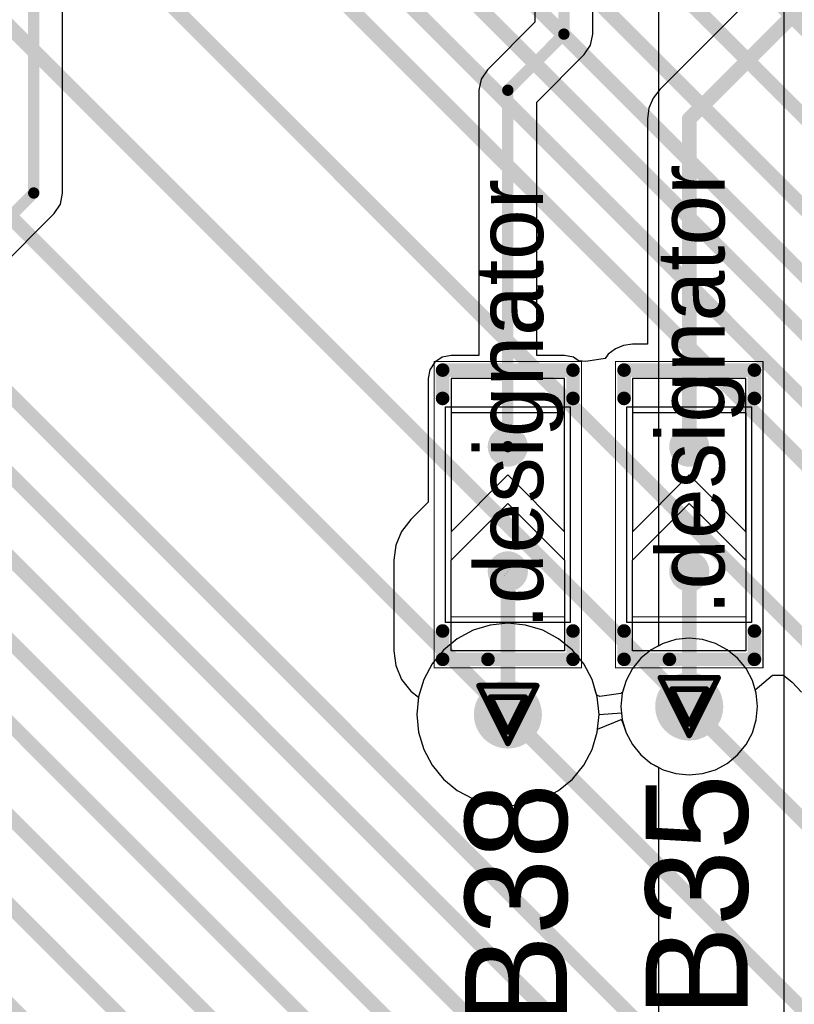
# Model space of a CAD drawing. Header units: millimetres. Extents: x 138 to 555, y 26 to 334.
# Tile 594 of 656: x 329 to 336, y 210 to 219. Entities that reach past the tile are written whole.
import ezdxf

# ---------------------------------------------------------------- set-up
doc = ezdxf.new("R2010")
doc.units = ezdxf.units.MM
for name, color, linetype in [('BottomLayer', 5, 'Continuous'), ('DrillDrawing', 1, 'Continuous'), ('Mechanical20', 56, 'Continuous'), ('Mechanical27', 56, 'Continuous'), ('MidLayer1', 16, 'Continuous'), ('MidLayer2', 76, 'Continuous'), ('MidLayer3', 90, 'Continuous'), ('MidLayer4', 156, 'Continuous'), ('MultiLayer', 9, 'Continuous'), ('TopLayer', 1, 'Continuous'), ('TopOverlay', 2, 'Continuous'), ('TopPaste', 8, 'Continuous'), ('TopSolder', 216, 'Continuous'), ('ViaHoleLayer', 16, 'Continuous')]:
    doc.layers.add(name, color=color, linetype=linetype)

# ---------------------------------------------------------------- blocks, each defined once
blk = doc.blocks.new('SOLDER_BRIDGE_R0603_0R_579')
at = {"layer": 'Mechanical20', "const_width": 0.01}
for points in [[(-1.35, 0.65), (-0.2, 0.65)], [(-1.35, 0.65), (-1.35, -0.65)], [(-0.2, 0.65), (1.35, 0.65)], [(1.35, 0.65), (1.35, -0.65)], [(-1.35, -0.65), (1.35, -0.65)]]:
    blk.add_lwpolyline(points, dxfattribs=at)
at = {"layer": 'Mechanical20', "const_width": 0.005}
for points in [[(-1.3525, 0.65, 1), (-1.3475, 0.65, 1)], [(-1.3525, 0.65, 1), (-1.3475, 0.65, 1)], [(-0.2025, 0.65, 1), (-0.1975, 0.65, 1)], [(-0.2025, 0.65, 1), (-0.1975, 0.65, 1)], [(1.3475, 0.65, 1), (1.3525, 0.65, 1)], [(1.3475, 0.65, 1), (1.3525, 0.65, 1)], [(-1.3525, -0.65, 1), (-1.3475, -0.65, 1)], [(-1.3525, -0.65, 1), (-1.3475, -0.65, 1)], [(1.3475, -0.65, 1), (1.3525, -0.65, 1)], [(1.3475, -0.65, 1), (1.3525, -0.65, 1)]]:
    blk.add_lwpolyline(points, format="xyb", close=True, dxfattribs=at)
at = {"layer": 'Mechanical27', "const_width": 0.01}
for points in [[(-0.9, 0.5), (-0.9, -0.5)], [(-0.9, 0.5), (0.9, 0.5)], [(0.9, 0.5), (0.9, -0.5)], [(-0.9, -0.5), (0.9, -0.5)]]:
    blk.add_lwpolyline(points, dxfattribs=at)
at = {"layer": 'Mechanical27', "const_width": 0.005}
for points in [[(-0.9025, 0.5, 1), (-0.8975, 0.5, 1)], [(-0.9025, 0.5, 1), (-0.8975, 0.5, 1)], [(0.8975, 0.5, 1), (0.9025, 0.5, 1)], [(0.8975, 0.5, 1), (0.9025, 0.5, 1)], [(-0.9025, -0.5, 1), (-0.8975, -0.5, 1)], [(-0.9025, -0.5, 1), (-0.8975, -0.5, 1)], [(0.8975, -0.5, 1), (0.9025, -0.5, 1)], [(0.8975, -0.5, 1), (0.9025, -0.5, 1)]]:
    blk.add_lwpolyline(points, format="xyb", close=True, dxfattribs=at)
at = {"layer": 'TopLayer'}
for p, q in [((-1.2, -0.5), (-1.2, 0.5)), ((-1.2, 0.5), (-0.4, 0.5)), ((-0.4, 0.5), (0.1, 0)), ((-0.15, 0.5), (-0.15, 0.5)), ((-0.15, 0.5), (0.35, 0)), ((1.2, 0.5), (-0.15, 0.5)), ((1.2, -0.5), (1.2, 0.5)), ((0.1, 0), (-0.4, -0.5)), ((0.35, 0), (-0.15, -0.5)), ((-1.2, -0.5), (-1.2, -0.5)), ((-0.4, -0.5), (-1.2, -0.5)), ((-0.15, -0.5), (1.2, -0.5))]:
    blk.add_line(p, q, dxfattribs=at)
at = {"layer": 'TopLayer', "const_width": 0.127}
for points in [[(-0.5635, 0, 1), (-0.4365, 0, 1)], [(0.5365, 0, 1), (0.6635, 0, 1)]]:
    blk.add_lwpolyline(points, format="xyb", close=True, dxfattribs=at)
at = {"layer": 'TopOverlay', "const_width": 0.12}
for points in [[(-1.275, 0.575), (-1.025, 0.575)], [(-1.275, 0.575), (-1.275, 0.175)], [(1.025, 0.575), (1.275, 0.575)], [(1.275, 0.575), (1.275, -0.575)], [(-1.275, 0.175), (-1.275, -0.575)], [(-1.275, -0.575), (-1.025, -0.575)], [(1.025, -0.575), (1.275, -0.575)]]:
    blk.add_lwpolyline(points, dxfattribs=at)
at = {"layer": 'TopOverlay', "const_width": 0.06}
for points in [[(-1.305, 0.575, 1), (-1.245, 0.575, 1)], [(-1.305, 0.575, 1), (-1.245, 0.575, 1)], [(-1.055, 0.575, 1), (-0.995, 0.575, 1)], [(0.995, 0.575, 1), (1.055, 0.575, 1)], [(1.245, 0.575, 1), (1.305, 0.575, 1)], [(1.245, 0.575, 1), (1.305, 0.575, 1)], [(-1.305, 0.175, 1), (-1.245, 0.175, 1)], [(-1.305, 0.175, 1), (-1.245, 0.175, 1)], [(-1.305, -0.575, 1), (-1.245, -0.575, 1)], [(-1.305, -0.575, 1), (-1.245, -0.575, 1)], [(-1.055, -0.575, 1), (-0.995, -0.575, 1)], [(0.995, -0.575, 1), (1.055, -0.575, 1)], [(1.245, -0.575, 1), (1.305, -0.575, 1)], [(1.245, -0.575, 1), (1.305, -0.575, 1)]]:
    blk.add_lwpolyline(points, format="xyb", close=True, dxfattribs=at)
at = {"layer": 'TopPaste', "const_width": 0.127}
for points in [[(-0.5635, 0, 1), (-0.4365, 0, 1)], [(0.5365, 0, 1), (0.6635, 0, 1)]]:
    blk.add_lwpolyline(points, format="xyb", close=True, dxfattribs=at)
at = {"layer": 'TopSolder'}
for p, q in [((-0.95, 0.55), (-0.95, 0.55)), ((-0.95, 0.55), (0.95, 0.55)), ((-0.95, -0.55), (-0.95, 0.55)), ((0.95, 0.55), (0.95, -0.55)), ((0.95, -0.55), (-0.95, -0.55))]:
    blk.add_line(p, q, dxfattribs=at)
at = {"layer": 'TopSolder', "const_width": 0.177}
for points in [[(-0.5885, 0, 1), (-0.4115, 0, 1)], [(0.5115, 0, 1), (0.6885, 0, 1)]]:
    blk.add_lwpolyline(points, format="xyb", close=True, dxfattribs=at)
blk = doc.blocks.new('SOLDER_BRIDGE_R0603_0R_587')
at = {"layer": 'Mechanical20', "const_width": 0.01}
for points in [[(-1.35, 0.65), (-0.2, 0.65)], [(-1.35, 0.65), (-1.35, -0.65)], [(-0.2, 0.65), (1.35, 0.65)], [(1.35, 0.65), (1.35, -0.65)], [(-1.35, -0.65), (1.35, -0.65)]]:
    blk.add_lwpolyline(points, dxfattribs=at)
at = {"layer": 'Mechanical20', "const_width": 0.005}
for points in [[(-1.3525, 0.65, 1), (-1.3475, 0.65, 1)], [(-1.3525, 0.65, 1), (-1.3475, 0.65, 1)], [(-0.2025, 0.65, 1), (-0.1975, 0.65, 1)], [(-0.2025, 0.65, 1), (-0.1975, 0.65, 1)], [(1.3475, 0.65, 1), (1.3525, 0.65, 1)], [(1.3475, 0.65, 1), (1.3525, 0.65, 1)], [(-1.3525, -0.65, 1), (-1.3475, -0.65, 1)], [(-1.3525, -0.65, 1), (-1.3475, -0.65, 1)], [(1.3475, -0.65, 1), (1.3525, -0.65, 1)], [(1.3475, -0.65, 1), (1.3525, -0.65, 1)]]:
    blk.add_lwpolyline(points, format="xyb", close=True, dxfattribs=at)
at = {"layer": 'Mechanical27', "const_width": 0.01}
for points in [[(-0.9, 0.5), (-0.9, -0.5)], [(-0.9, 0.5), (0.9, 0.5)], [(0.9, 0.5), (0.9, -0.5)], [(-0.9, -0.5), (0.9, -0.5)]]:
    blk.add_lwpolyline(points, dxfattribs=at)
at = {"layer": 'Mechanical27', "const_width": 0.005}
for points in [[(-0.9025, 0.5, 1), (-0.8975, 0.5, 1)], [(-0.9025, 0.5, 1), (-0.8975, 0.5, 1)], [(0.8975, 0.5, 1), (0.9025, 0.5, 1)], [(0.8975, 0.5, 1), (0.9025, 0.5, 1)], [(-0.9025, -0.5, 1), (-0.8975, -0.5, 1)], [(-0.9025, -0.5, 1), (-0.8975, -0.5, 1)], [(0.8975, -0.5, 1), (0.9025, -0.5, 1)], [(0.8975, -0.5, 1), (0.9025, -0.5, 1)]]:
    blk.add_lwpolyline(points, format="xyb", close=True, dxfattribs=at)
at = {"layer": 'TopLayer'}
for p, q in [((-1.2, -0.5), (-1.2, 0.5)), ((-1.2, 0.5), (-0.4, 0.5)), ((-0.4, 0.5), (0.1, 0)), ((-0.15, 0.5), (-0.15, 0.5)), ((-0.15, 0.5), (0.35, 0)), ((1.2, 0.5), (-0.15, 0.5)), ((1.2, -0.5), (1.2, 0.5)), ((0.1, 0), (-0.4, -0.5)), ((0.35, 0), (-0.15, -0.5)), ((-1.2, -0.5), (-1.2, -0.5)), ((-0.4, -0.5), (-1.2, -0.5)), ((-0.15, -0.5), (1.2, -0.5))]:
    blk.add_line(p, q, dxfattribs=at)
at = {"layer": 'TopLayer', "const_width": 0.127}
for points in [[(-0.5635, 0, 1), (-0.4365, 0, 1)], [(0.5365, 0, 1), (0.6635, 0, 1)]]:
    blk.add_lwpolyline(points, format="xyb", close=True, dxfattribs=at)
at = {"layer": 'TopOverlay', "const_width": 0.12}
for points in [[(-1.275, 0.575), (-1.025, 0.575)], [(-1.275, 0.575), (-1.275, 0.175)], [(1.025, 0.575), (1.275, 0.575)], [(1.275, 0.575), (1.275, -0.575)], [(-1.275, 0.175), (-1.275, -0.575)], [(-1.275, -0.575), (-1.025, -0.575)], [(1.025, -0.575), (1.275, -0.575)]]:
    blk.add_lwpolyline(points, dxfattribs=at)
at = {"layer": 'TopOverlay', "const_width": 0.06}
for points in [[(-1.305, 0.575, 1), (-1.245, 0.575, 1)], [(-1.305, 0.575, 1), (-1.245, 0.575, 1)], [(-1.055, 0.575, 1), (-0.995, 0.575, 1)], [(0.995, 0.575, 1), (1.055, 0.575, 1)], [(1.245, 0.575, 1), (1.305, 0.575, 1)], [(1.245, 0.575, 1), (1.305, 0.575, 1)], [(-1.305, 0.175, 1), (-1.245, 0.175, 1)], [(-1.305, 0.175, 1), (-1.245, 0.175, 1)], [(-1.305, -0.575, 1), (-1.245, -0.575, 1)], [(-1.305, -0.575, 1), (-1.245, -0.575, 1)], [(-1.055, -0.575, 1), (-0.995, -0.575, 1)], [(0.995, -0.575, 1), (1.055, -0.575, 1)], [(1.245, -0.575, 1), (1.305, -0.575, 1)], [(1.245, -0.575, 1), (1.305, -0.575, 1)]]:
    blk.add_lwpolyline(points, format="xyb", close=True, dxfattribs=at)
at = {"layer": 'TopPaste', "const_width": 0.127}
for points in [[(-0.5635, 0, 1), (-0.4365, 0, 1)], [(0.5365, 0, 1), (0.6635, 0, 1)]]:
    blk.add_lwpolyline(points, format="xyb", close=True, dxfattribs=at)
at = {"layer": 'TopSolder'}
for p, q in [((-0.95, 0.55), (-0.95, 0.55)), ((-0.95, 0.55), (0.95, 0.55)), ((-0.95, -0.55), (-0.95, 0.55)), ((0.95, 0.55), (0.95, -0.55)), ((0.95, -0.55), (-0.95, -0.55))]:
    blk.add_line(p, q, dxfattribs=at)
at = {"layer": 'TopSolder', "const_width": 0.177}
for points in [[(-0.5885, 0, 1), (-0.4115, 0, 1)], [(0.5115, 0, 1), (0.6885, 0, 1)]]:
    blk.add_lwpolyline(points, format="xyb", close=True, dxfattribs=at)

msp = doc.modelspace()

# ---------------------------------------------------------------- linework, layer by layer
at = {"layer": 'BottomLayer', "const_width": 0.13}
for points in [[(330.9406, 224.1079), (339.062, 215.9865)], [(330.5329, 223.7327), (338.69, 215.5756)], [(330.1583, 223.3032), (338.3585, 215.103)], [(329.9804, 222.8886), (338.2819, 214.5871)], [(329.8896, 222.4739), (338.301, 214.0624)], [(329.7443, 222.0296), (338.1661, 213.6078)], [(329.6335, 221.585), (338.3558, 212.8627)], [(328.5041, 221.1658), (336.7306, 212.9394)], [(327.2576, 220.7972), (335.1466, 212.9082)], [(326.1934, 220.1916), (333.5472, 212.8378)], [(326.1829, 218.6342), (353.8249, 190.9922)], [(326.0591, 218.0524), (353.2834, 190.8281)], [(325.9267, 217.4494), (352.7633, 190.6128)], [(325.7777, 216.8647), (352.2075, 190.4349)], [(325.6597, 216.2545), (351.6955, 190.2187)], [(325.4624, 215.6302), (351.2045, 189.8881)], [(325.2604, 215.048), (350.6924, 189.6159)], [(325.0141, 214.4167), (345.568, 193.8628)], [(335.1466, 212.9082), (340.4569, 207.5979)], [(333.5472, 212.8378), (339.3576, 207.0274)]]:
    msp.add_lwpolyline(points, dxfattribs=at)
at = {"layer": 'BottomLayer'}
for points, const_width in [([(334.9966, 212.9082, 1), (335.2966, 212.9082, 1)], 0.3), ([(333.3972, 212.8378, 1), (333.6972, 212.8378, 1)], 0.3), ([(335.1141, 212.9082, 1), (335.1791, 212.9082, 1)], 0.065), ([(335.1141, 212.9082, 1), (335.1791, 212.9082, 1)], 0.065), ([(333.5147, 212.8378, 1), (333.5797, 212.8378, 1)], 0.065), ([(333.5147, 212.8378, 1), (333.5797, 212.8378, 1)], 0.065)]:
    msp.add_lwpolyline(points, format="xyb", close=True, dxfattribs=dict(at, const_width=const_width))
at = {"layer": 'DrillDrawing', "const_width": 0.0508}
for points in [[(334.8926, 213.1622), (335.4006, 213.1622)], [(334.8926, 213.1622), (335.1466, 212.6542)], [(335.1466, 212.6542), (335.4006, 213.1622)], [(333.2932, 213.0918), (333.8012, 213.0918)], [(333.2932, 213.0918), (333.5472, 212.5838)], [(333.5472, 212.5838), (333.8012, 213.0918)], [(334.9942, 213.0606), (335.299, 213.0606)], [(334.9942, 213.0606), (335.1466, 212.7558)], [(335.1466, 212.7558), (335.299, 213.0606)], [(333.3948, 212.9902), (333.6996, 212.9902)], [(333.3948, 212.9902), (333.5472, 212.6854)], [(333.5472, 212.6854), (333.6996, 212.9902)]]:
    msp.add_lwpolyline(points, dxfattribs=at)
at = {"layer": 'DrillDrawing', "const_width": 0.0254}
for points in [[(334.8799, 213.1622, 1), (334.9053, 213.1622, 1)], [(334.8799, 213.1622, 1), (334.9053, 213.1622, 1)], [(335.3879, 213.1622, 1), (335.4133, 213.1622, 1)], [(335.3879, 213.1622, 1), (335.4133, 213.1622, 1)], [(333.2805, 213.0918, 1), (333.3059, 213.0918, 1)], [(333.2805, 213.0918, 1), (333.3059, 213.0918, 1)], [(333.7885, 213.0918, 1), (333.8139, 213.0918, 1)], [(333.7885, 213.0918, 1), (333.8139, 213.0918, 1)], [(334.9815, 213.0606, 1), (335.0069, 213.0606, 1)], [(334.9815, 213.0606, 1), (335.0069, 213.0606, 1)], [(335.2863, 213.0606, 1), (335.3117, 213.0606, 1)], [(335.2863, 213.0606, 1), (335.3117, 213.0606, 1)], [(333.3821, 212.9902, 1), (333.4075, 212.9902, 1)], [(333.3821, 212.9902, 1), (333.4075, 212.9902, 1)], [(333.6869, 212.9902, 1), (333.7123, 212.9902, 1)], [(333.6869, 212.9902, 1), (333.7123, 212.9902, 1)], [(335.1339, 212.7558, 1), (335.1593, 212.7558, 1)], [(335.1339, 212.7558, 1), (335.1593, 212.7558, 1)], [(333.5345, 212.6854, 1), (333.5599, 212.6854, 1)], [(333.5345, 212.6854, 1), (333.5599, 212.6854, 1)], [(335.1339, 212.6542, 1), (335.1593, 212.6542, 1)], [(335.1339, 212.6542, 1), (335.1593, 212.6542, 1)], [(333.5345, 212.5838, 1), (333.5599, 212.5838, 1)], [(333.5345, 212.5838, 1), (333.5599, 212.5838, 1)]]:
    msp.add_lwpolyline(points, format="xyb", close=True, dxfattribs=at)
at = {"layer": 'MidLayer1'}
for p, q in [((335.9832, 193.6651), (335.9832, 236.3808)), ((334.8747, 224.6862), (334.8747, 213.4432)), ((333.3904, 213.6263), (333.2396, 213.5805)), ((333.5472, 213.6417), (333.3904, 213.6263)), ((333.704, 213.6263), (333.5472, 213.6417)), ((333.8548, 213.5805), (333.704, 213.6263)), ((333.2396, 213.5805), (333.1006, 213.5062)), ((333.9938, 213.5062), (333.8548, 213.5805)), ((333.1006, 213.5062), (332.9788, 213.4062)), ((334.1156, 213.4062), (333.9938, 213.5062)), ((334.8747, 213.4432), (334.8117, 213.4095)), ((332.9788, 213.4062), (332.8788, 213.2844)), ((334.2156, 213.2844), (334.1156, 213.4062)), ((334.8117, 213.4095), (334.7203, 213.3345)), ((332.8788, 213.2844), (332.8045, 213.1455)), ((334.2899, 213.1455), (334.2156, 213.2844)), ((334.7203, 213.3345), (334.6454, 213.2431)), ((334.6454, 213.2431), (334.5896, 213.1389)), ((332.8045, 213.1455), (332.7588, 212.9947)), ((334.3356, 212.9947), (334.2899, 213.1455)), ((334.5896, 213.1389), (334.5553, 213.0258)), ((334.5553, 213.0258), (334.5437, 212.9082)), ((332.7588, 212.9947), (332.7433, 212.8378)), ((334.3511, 212.8378), (334.3356, 212.9947)), ((334.5437, 212.9082), (334.5553, 212.7905)), ((332.7433, 212.8378), (332.7588, 212.681)), ((334.3356, 212.681), (334.3511, 212.8378)), ((334.5553, 212.7905), (334.5896, 212.6774)), ((332.7588, 212.681), (332.8045, 212.5302)), ((334.2899, 212.5302), (334.3356, 212.681)), ((334.5896, 212.6774), (334.6454, 212.5732)), ((334.6454, 212.5732), (334.7203, 212.4819)), ((332.8045, 212.5302), (332.8788, 212.3912)), ((334.2156, 212.3912), (334.2899, 212.5302)), ((334.7203, 212.4819), (334.8117, 212.4069)), ((332.8788, 212.3912), (332.9788, 212.2694)), ((334.1156, 212.2694), (334.2156, 212.3912)), ((334.8117, 212.4069), (334.8747, 212.3732)), ((334.8747, 212.3732), (334.8747, 202.1286)), ((332.9788, 212.2694), (333.1006, 212.1694)), ((333.9938, 212.1694), (334.1156, 212.2694)), ((333.1006, 212.1694), (333.2396, 212.0951)), ((333.8548, 212.0951), (333.9938, 212.1694)), ((333.2396, 212.0951), (333.3904, 212.0494)), ((333.3904, 212.0494), (333.5472, 212.034)), ((333.5472, 212.034), (333.704, 212.0494)), ((333.704, 212.0494), (333.8548, 212.0951))]:
    msp.add_line(p, q, dxfattribs=at)
at = {"layer": 'MidLayer1', "const_width": 0.3}
for points in [[(334.9966, 212.9082, 1), (335.2966, 212.9082, 1)], [(333.3972, 212.8378, 1), (333.6972, 212.8378, 1)]]:
    msp.add_lwpolyline(points, format="xyb", close=True, dxfattribs=at)
at = {"layer": 'MidLayer2'}
for p, q in [((333.3904, 213.6263), (333.2396, 213.5805)), ((333.5472, 213.6417), (333.3904, 213.6263)), ((333.704, 213.6263), (333.5472, 213.6417)), ((333.8548, 213.5805), (333.704, 213.6263)), ((333.2396, 213.5805), (333.1006, 213.5062)), ((333.9938, 213.5062), (333.8548, 213.5805)), ((333.1006, 213.5062), (332.9788, 213.4062)), ((334.1156, 213.4062), (333.9938, 213.5062)), ((334.9159, 213.4652), (334.8117, 213.4095)), ((335.029, 213.4995), (334.9159, 213.4652)), ((335.1466, 213.5111), (335.029, 213.4995)), ((335.2643, 213.4995), (335.1466, 213.5111)), ((335.3774, 213.4652), (335.2643, 213.4995)), ((335.4816, 213.4095), (335.3774, 213.4652)), ((332.9788, 213.4062), (332.8788, 213.2844)), ((334.2156, 213.2844), (334.1156, 213.4062)), ((334.8117, 213.4095), (334.7203, 213.3345)), ((335.573, 213.3345), (335.4816, 213.4095)), ((332.8788, 213.2844), (332.8045, 213.1455)), ((334.2899, 213.1455), (334.2156, 213.2844)), ((334.7203, 213.3345), (334.6454, 213.2431)), ((335.6479, 213.2431), (335.573, 213.3345)), ((334.6454, 213.2431), (334.5896, 213.1389)), ((335.7037, 213.1389), (335.6479, 213.2431)), ((332.8045, 213.1455), (332.7588, 212.9947)), ((334.3243, 213.0318), (334.2899, 213.1455)), ((334.5896, 213.1389), (334.561, 213.0443)), ((335.738, 213.0258), (335.7037, 213.1389)), ((334.3312, 213.0093), (334.3243, 213.0318)), ((334.358, 212.9978), (334.3312, 213.0093)), ((334.5437, 213.0241), (334.358, 212.9978)), ((334.557, 213.0312), (334.5437, 213.0241)), ((334.561, 213.0443), (334.557, 213.0312)), ((335.7495, 212.9082), (335.738, 213.0258)), ((332.7588, 212.9947), (332.7433, 212.8378)), ((335.738, 212.7905), (335.7495, 212.9082)), ((332.7433, 212.8378), (332.7588, 212.681)), ((334.3384, 212.7089), (334.5458, 212.7945)), ((334.5458, 212.7945), (334.5492, 212.792)), ((334.5492, 212.792), (334.5729, 212.7325)), ((334.5729, 212.7325), (334.5565, 212.7866)), ((334.5565, 212.7866), (334.5565, 212.7866)), ((334.5565, 212.7866), (334.5896, 212.6774)), ((335.7037, 212.6774), (335.738, 212.7905)), ((332.7588, 212.681), (332.8045, 212.5302)), ((334.2899, 212.5302), (334.3356, 212.681)), ((334.3356, 212.681), (334.3384, 212.7089)), ((334.5896, 212.6774), (334.6454, 212.5732)), ((335.6479, 212.5732), (335.7037, 212.6774)), ((334.6454, 212.5732), (334.7203, 212.4819)), ((335.573, 212.4819), (335.6479, 212.5732)), ((332.8045, 212.5302), (332.8788, 212.3912)), ((334.2156, 212.3912), (334.2899, 212.5302)), ((334.7203, 212.4819), (334.8117, 212.4069)), ((335.4816, 212.4069), (335.573, 212.4819)), ((332.8788, 212.3912), (332.9788, 212.2694)), ((334.1156, 212.2694), (334.2156, 212.3912)), ((334.8117, 212.4069), (334.9159, 212.3512)), ((335.3774, 212.3512), (335.4816, 212.4069)), ((334.9159, 212.3512), (335.029, 212.3168)), ((335.029, 212.3168), (335.1466, 212.3053)), ((335.1466, 212.3053), (335.2643, 212.3168)), ((335.2643, 212.3168), (335.3774, 212.3512)), ((332.9788, 212.2694), (333.1006, 212.1694)), ((333.9938, 212.1694), (334.1156, 212.2694)), ((333.1006, 212.1694), (333.2396, 212.0951)), ((333.8548, 212.0951), (333.9938, 212.1694)), ((333.2396, 212.0951), (333.3904, 212.0494)), ((333.3904, 212.0494), (333.5472, 212.034)), ((333.5472, 212.034), (333.704, 212.0494)), ((333.704, 212.0494), (333.8548, 212.0951))]:
    msp.add_line(p, q, dxfattribs=at)
at = {"layer": 'MidLayer2', "const_width": 0.3}
for points in [[(334.9966, 212.9082, 1), (335.2966, 212.9082, 1)], [(333.3972, 212.8378, 1), (333.6972, 212.8378, 1)]]:
    msp.add_lwpolyline(points, format="xyb", close=True, dxfattribs=at)
at = {"layer": 'MidLayer3'}
for p, q in [((333.3904, 213.6263), (333.2396, 213.5805)), ((333.5472, 213.6417), (333.3904, 213.6263)), ((333.704, 213.6263), (333.5472, 213.6417)), ((333.8548, 213.5805), (333.704, 213.6263)), ((333.2396, 213.5805), (333.1006, 213.5062)), ((333.9938, 213.5062), (333.8548, 213.5805)), ((333.1006, 213.5062), (332.9788, 213.4062)), ((334.1156, 213.4062), (333.9938, 213.5062)), ((334.9159, 213.4652), (334.8117, 213.4095)), ((335.029, 213.4995), (334.9159, 213.4652)), ((335.1466, 213.5111), (335.029, 213.4995)), ((335.2643, 213.4995), (335.1466, 213.5111)), ((335.3774, 213.4652), (335.2643, 213.4995)), ((335.4816, 213.4095), (335.3774, 213.4652)), ((332.9788, 213.4062), (332.8788, 213.2844)), ((334.2156, 213.2844), (334.1156, 213.4062)), ((334.8117, 213.4095), (334.7203, 213.3345)), ((335.573, 213.3345), (335.4816, 213.4095)), ((332.8788, 213.2844), (332.8045, 213.1455)), ((334.2899, 213.1455), (334.2156, 213.2844)), ((334.7203, 213.3345), (334.6454, 213.2431)), ((335.6479, 213.2431), (335.573, 213.3345)), ((334.6454, 213.2431), (334.5896, 213.1389)), ((335.7037, 213.1389), (335.6479, 213.2431)), ((332.8045, 213.1455), (332.7588, 212.9947)), ((334.3356, 212.9947), (334.2899, 213.1455)), ((334.5896, 213.1389), (334.5553, 213.0258)), ((335.738, 213.0258), (335.7037, 213.1389)), ((334.5553, 213.0258), (334.5437, 212.9082)), ((335.7495, 212.9082), (335.738, 213.0258)), ((332.7588, 212.9947), (332.7433, 212.8378)), ((334.3511, 212.8378), (334.3356, 212.9947)), ((334.5437, 212.9082), (334.5553, 212.7905)), ((335.738, 212.7905), (335.7495, 212.9082)), ((332.7433, 212.8378), (332.7588, 212.681)), ((334.3356, 212.681), (334.3511, 212.8378)), ((334.5553, 212.7905), (334.5896, 212.6774)), ((335.7037, 212.6774), (335.738, 212.7905)), ((332.7588, 212.681), (332.8045, 212.5302)), ((334.2899, 212.5302), (334.3356, 212.681)), ((334.5896, 212.6774), (334.6454, 212.5732)), ((335.6479, 212.5732), (335.7037, 212.6774)), ((334.6454, 212.5732), (334.7203, 212.4819)), ((335.573, 212.4819), (335.6479, 212.5732)), ((332.8045, 212.5302), (332.8788, 212.3912)), ((334.2156, 212.3912), (334.2899, 212.5302)), ((334.7203, 212.4819), (334.8117, 212.4069)), ((335.4816, 212.4069), (335.573, 212.4819)), ((332.8788, 212.3912), (332.9788, 212.2694)), ((334.1156, 212.2694), (334.2156, 212.3912)), ((334.8117, 212.4069), (334.9159, 212.3512)), ((335.3774, 212.3512), (335.4816, 212.4069)), ((334.9159, 212.3512), (335.029, 212.3168)), ((335.029, 212.3168), (335.1466, 212.3053)), ((335.1466, 212.3053), (335.2643, 212.3168)), ((335.2643, 212.3168), (335.3774, 212.3512)), ((332.9788, 212.2694), (333.1006, 212.1694)), ((333.9938, 212.1694), (334.1156, 212.2694)), ((333.1006, 212.1694), (333.2396, 212.0951)), ((333.8548, 212.0951), (333.9938, 212.1694)), ((333.2396, 212.0951), (333.3904, 212.0494)), ((333.3904, 212.0494), (333.5472, 212.034)), ((333.5472, 212.034), (333.704, 212.0494)), ((333.704, 212.0494), (333.8548, 212.0951))]:
    msp.add_line(p, q, dxfattribs=at)
at = {"layer": 'MidLayer3', "const_width": 0.3}
for points in [[(334.9966, 212.9082, 1), (335.2966, 212.9082, 1)], [(333.3972, 212.8378, 1), (333.6972, 212.8378, 1)]]:
    msp.add_lwpolyline(points, format="xyb", close=True, dxfattribs=at)
at = {"layer": 'MidLayer4'}
for p, q in [((333.3904, 213.6263), (333.2396, 213.5805)), ((333.5472, 213.6417), (333.3904, 213.6263)), ((333.704, 213.6263), (333.5472, 213.6417)), ((333.8548, 213.5805), (333.704, 213.6263)), ((333.2396, 213.5805), (333.1006, 213.5062)), ((333.9938, 213.5062), (333.8548, 213.5805)), ((333.1006, 213.5062), (332.9788, 213.4062)), ((334.1156, 213.4062), (333.9938, 213.5062)), ((334.9159, 213.4652), (334.8117, 213.4095)), ((335.029, 213.4995), (334.9159, 213.4652)), ((335.1466, 213.5111), (335.029, 213.4995)), ((335.2643, 213.4995), (335.1466, 213.5111)), ((335.3774, 213.4652), (335.2643, 213.4995)), ((335.4816, 213.4095), (335.3774, 213.4652)), ((332.9788, 213.4062), (332.8788, 213.2844)), ((334.2156, 213.2844), (334.1156, 213.4062)), ((334.8117, 213.4095), (334.7203, 213.3345)), ((335.573, 213.3345), (335.4816, 213.4095)), ((332.8788, 213.2844), (332.8045, 213.1455)), ((334.2899, 213.1455), (334.2156, 213.2844)), ((334.7203, 213.3345), (334.6454, 213.2431)), ((335.6479, 213.2431), (335.573, 213.3345)), ((334.6454, 213.2431), (334.5896, 213.1389)), ((335.7037, 213.1389), (335.6479, 213.2431)), ((332.8045, 213.1455), (332.7588, 212.9947)), ((334.3356, 212.9947), (334.2899, 213.1455)), ((334.5896, 213.1389), (334.5553, 213.0258)), ((335.738, 213.0258), (335.7037, 213.1389)), ((334.5553, 213.0258), (334.5437, 212.9082)), ((335.7495, 212.9082), (335.738, 213.0258)), ((332.7588, 212.9947), (332.7433, 212.8378)), ((334.3511, 212.8378), (334.3356, 212.9947)), ((334.5437, 212.9082), (334.5553, 212.7905)), ((335.738, 212.7905), (335.7495, 212.9082)), ((332.7433, 212.8378), (332.7588, 212.681)), ((334.3356, 212.681), (334.3511, 212.8378)), ((334.5553, 212.7905), (334.5896, 212.6774)), ((335.7037, 212.6774), (335.738, 212.7905)), ((332.7588, 212.681), (332.8045, 212.5302)), ((334.2899, 212.5302), (334.3356, 212.681)), ((334.5896, 212.6774), (334.6454, 212.5732)), ((335.6479, 212.5732), (335.7037, 212.6774)), ((334.6454, 212.5732), (334.7203, 212.4819)), ((335.573, 212.4819), (335.6479, 212.5732)), ((332.8045, 212.5302), (332.8788, 212.3912)), ((334.2156, 212.3912), (334.2899, 212.5302)), ((334.7203, 212.4819), (334.8117, 212.4069)), ((335.4816, 212.4069), (335.573, 212.4819)), ((332.8788, 212.3912), (332.9788, 212.2694)), ((334.1156, 212.2694), (334.2156, 212.3912)), ((334.8117, 212.4069), (334.9159, 212.3512)), ((335.3774, 212.3512), (335.4816, 212.4069)), ((334.9159, 212.3512), (335.029, 212.3168)), ((335.029, 212.3168), (335.1466, 212.3053)), ((335.1466, 212.3053), (335.2643, 212.3168)), ((335.2643, 212.3168), (335.3774, 212.3512)), ((332.9788, 212.2694), (333.1006, 212.1694)), ((333.9938, 212.1694), (334.1156, 212.2694)), ((333.1006, 212.1694), (333.2396, 212.0951)), ((333.8548, 212.0951), (333.9938, 212.1694)), ((333.2396, 212.0951), (333.3904, 212.0494)), ((333.3904, 212.0494), (333.5472, 212.034)), ((333.5472, 212.034), (333.704, 212.0494)), ((333.704, 212.0494), (333.8548, 212.0951))]:
    msp.add_line(p, q, dxfattribs=at)
at = {"layer": 'MidLayer4', "const_width": 0.3}
for points in [[(334.9966, 212.9082, 1), (335.2966, 212.9082, 1)], [(333.3972, 212.8378, 1), (333.6972, 212.8378, 1)]]:
    msp.add_lwpolyline(points, format="xyb", close=True, dxfattribs=at)
at = {"layer": 'MultiLayer', "const_width": 0.3}
for points in [[(334.9966, 212.9082, 1), (335.2966, 212.9082, 1)], [(333.3972, 212.8378, 1), (333.6972, 212.8378, 1)]]:
    msp.add_lwpolyline(points, format="xyb", close=True, dxfattribs=at)
at = {"layer": 'TopLayer'}
for p, q in [((329.6203, 217.435), (329.6203, 235.5676)), ((333.7861, 228.1234), (333.7861, 218.9411)), ((334.2959, 218.8355), (334.2959, 226.7293)), ((335.8814, 219.3432), (334.8863, 218.3482)), ((333.7861, 218.9411), (333.3664, 218.5214)), ((334.2765, 218.738), (334.2959, 218.8355)), ((334.2212, 218.6553), (334.2765, 218.738)), ((333.8015, 218.2356), (334.2212, 218.6553)), ((333.3664, 218.5214), (333.3111, 218.4387)), ((333.3111, 218.4387), (333.2917, 218.3412)), ((333.2917, 218.3412), (333.2917, 216.0032)), ((334.8863, 218.3482), (334.8278, 218.272)), ((333.8015, 216.0032), (333.8015, 218.2356)), ((334.8278, 218.272), (334.791, 218.1832)), ((334.791, 218.1832), (334.7785, 218.0879)), ((334.7785, 218.0879), (334.7785, 216.1019)), ((329.6009, 217.3374), (329.6203, 217.435)), ((329.5457, 217.2547), (329.6009, 217.3374)), ((321.2152, 208.9243), (329.5457, 217.2547)), ((334.4954, 216.0613), (334.4327, 216.0132)), ((334.5683, 216.0915), (334.4954, 216.0613)), ((334.6467, 216.1019), (334.5683, 216.0915)), ((334.7785, 216.1019), (334.6467, 216.1019)), ((332.9686, 215.9877), (332.9025, 215.9434)), ((333.0466, 216.0032), (332.9686, 215.9877)), ((333.2917, 216.0032), (333.0466, 216.0032)), ((334.0466, 216.0032), (333.8015, 216.0032)), ((334.1247, 215.9877), (334.0466, 216.0032)), ((334.1707, 215.9569), (334.1247, 215.9877)), ((334.2335, 215.9494), (334.1707, 215.9569)), ((334.4039, 215.9757), (334.2335, 215.9494)), ((334.4327, 216.0132), (334.4039, 215.9757)), ((332.8582, 215.8773), (332.8427, 215.7993)), ((332.9025, 215.9434), (332.8582, 215.8773)), ((332.8427, 215.7993), (332.8427, 214.7085)), ((332.8427, 214.7085), (332.69, 214.5559)), ((332.69, 214.5559), (332.6099, 214.4514)), ((332.6099, 214.4514), (332.5595, 214.3298)), ((332.5595, 214.3298), (332.5423, 214.1993)), ((332.5423, 214.1993), (332.5423, 213.3993)), ((332.5423, 213.3993), (332.5595, 213.2687)), ((332.5595, 213.2687), (332.6099, 213.1471)), ((335.7293, 213.0544), (335.8817, 213.1853)), ((335.8817, 213.1853), (335.977, 213.1853)), ((335.977, 213.1853), (336.0551, 213.1235)), ((332.6099, 213.1471), (332.69, 213.0427)), ((336.0551, 213.1235), (336.137, 213.0344)), ((332.69, 213.0427), (332.7583, 212.9903)), ((335.738, 213.0258), (335.7293, 213.0544)), ((335.7495, 212.9082), (335.738, 213.0258)), ((332.7583, 212.9903), (332.7433, 212.8378)), ((335.738, 212.7905), (335.7495, 212.9082)), ((332.7433, 212.8378), (332.7588, 212.681)), ((334.3356, 212.681), (334.3511, 212.8378)), ((334.3511, 212.8378), (334.5491, 212.8541)), ((334.5491, 212.8541), (334.5553, 212.7905)), ((334.5553, 212.7905), (334.5896, 212.6774)), ((335.7037, 212.6774), (335.738, 212.7905)), ((332.7588, 212.681), (332.8045, 212.5302)), ((334.2899, 212.5302), (334.3356, 212.681)), ((334.5896, 212.6774), (334.6454, 212.5732)), ((335.6479, 212.5732), (335.7037, 212.6774)), ((334.6454, 212.5732), (334.7203, 212.4819)), ((335.573, 212.4819), (335.6479, 212.5732)), ((332.8045, 212.5302), (332.8788, 212.3912)), ((334.2156, 212.3912), (334.2899, 212.5302)), ((334.7203, 212.4819), (334.8117, 212.4069)), ((335.4816, 212.4069), (335.573, 212.4819)), ((332.8788, 212.3912), (332.9788, 212.2694)), ((334.1156, 212.2694), (334.2156, 212.3912)), ((334.8117, 212.4069), (334.9159, 212.3512)), ((335.3774, 212.3512), (335.4816, 212.4069)), ((334.9159, 212.3512), (335.029, 212.3168)), ((335.029, 212.3168), (335.1466, 212.3053)), ((335.1466, 212.3053), (335.2643, 212.3168)), ((335.2643, 212.3168), (335.3774, 212.3512)), ((332.9788, 212.2694), (333.1006, 212.1694)), ((333.9938, 212.1694), (334.1156, 212.2694)), ((333.1006, 212.1694), (333.2396, 212.0951)), ((333.8548, 212.0951), (333.9938, 212.1694)), ((333.2396, 212.0951), (333.3904, 212.0494)), ((333.3904, 212.0494), (333.5472, 212.034)), ((333.5472, 212.034), (333.704, 212.0494)), ((333.704, 212.0494), (333.8548, 212.0951))]:
    msp.add_line(p, q, dxfattribs=at)
for points, const_width in [([(329.3654, 217.435), (329.3654, 235.6732)], 0.1), ([(334.041, 218.8355), (334.041, 228.1234)], 0.1), ([(335.1466, 218.0879), (336.2495, 219.1908)], 0.13), ([(333.5466, 218.3412), (334.041, 218.8355)], 0.1), ([(333.5466, 215.1993), (333.5466, 218.3412)], 0.1), ([(335.1466, 215.1993), (335.1466, 218.0879)], 0.13), ([(320.9603, 209.0298), (329.3654, 217.435)], 0.1), ([(333.5466, 214.0992), (333.5472, 214.0987)], 0.13), ([(333.5472, 212.8378), (333.5472, 214.0987)], 0.13), ([(335.1466, 212.9082), (335.1466, 214.0993)], 0.13)]:
    msp.add_lwpolyline(points, dxfattribs=dict(at, const_width=const_width))
for points, const_width in [([(334.016, 218.8355, 1), (334.066, 218.8355, 1)], 0.05), ([(334.016, 218.8355, 1), (334.066, 218.8355, 1)], 0.05), ([(333.5216, 218.3412, 1), (333.5716, 218.3412, 1)], 0.05), ([(333.5216, 218.3412, 1), (333.5716, 218.3412, 1)], 0.05), ([(335.1141, 218.0879, 1), (335.1791, 218.0879, 1)], 0.065), ([(335.1141, 218.0879, 1), (335.1791, 218.0879, 1)], 0.065), ([(329.3404, 217.435, 1), (329.3904, 217.435, 1)], 0.05), ([(329.3404, 217.435, 1), (329.3904, 217.435, 1)], 0.05), ([(335.1141, 215.1993, 1), (335.1791, 215.1993, 1)], 0.065), ([(333.5216, 215.1993, 1), (333.5716, 215.1993, 1)], 0.05), ([(333.5141, 214.0992, 1), (333.5791, 214.0992, 1)], 0.065), ([(333.5147, 214.0987, 1), (333.5797, 214.0987, 1)], 0.065), ([(333.5147, 214.0987, 1), (333.5797, 214.0987, 1)], 0.065), ([(335.1141, 214.0993, 1), (335.1791, 214.0993, 1)], 0.065), ([(334.9966, 212.9082, 1), (335.2966, 212.9082, 1)], 0.3), ([(333.3972, 212.8378, 1), (333.6972, 212.8378, 1)], 0.3), ([(335.1141, 212.9082, 1), (335.1791, 212.9082, 1)], 0.065), ([(333.5147, 212.8378, 1), (333.5797, 212.8378, 1)], 0.065)]:
    msp.add_lwpolyline(points, format="xyb", close=True, dxfattribs=dict(at, const_width=const_width))
at = {"layer": 'ViaHoleLayer', "const_width": 0.15}
for points in [[(335.0716, 212.9082, 1), (335.2216, 212.9082, 1)], [(333.4722, 212.8378, 1), (333.6222, 212.8378, 1)]]:
    msp.add_lwpolyline(points, format="xyb", close=True, dxfattribs=at)

# ---------------------------------------------------------------- block references
at = {"rotation": 90}
for name, p in [('SOLDER_BRIDGE_R0603_0R_587', (333.5466, 214.5993)), ('SOLDER_BRIDGE_R0603_0R_579', (335.1467, 214.5993))]:
    msp.add_blockref(name, p, dxfattribs=at)

# ---------------------------------------------------------------- texts
at = {"layer": 'Mechanical27'}
for p in [(335.4578, 213.7156), (333.8576, 213.5886)]:
    msp.add_text('.designator', height=0.599999, rotation=90, dxfattribs=at).set_placement(p)
at = {"layer": 'TopOverlay'}
for s, p in [('SB38', (334.0686, 209.2896)), ('SB35', (335.6619, 209.3676))]:
    msp.add_text(s, height=0.9, rotation=90, dxfattribs=at).set_placement(p)

doc.saveas('drawing.dxf')
